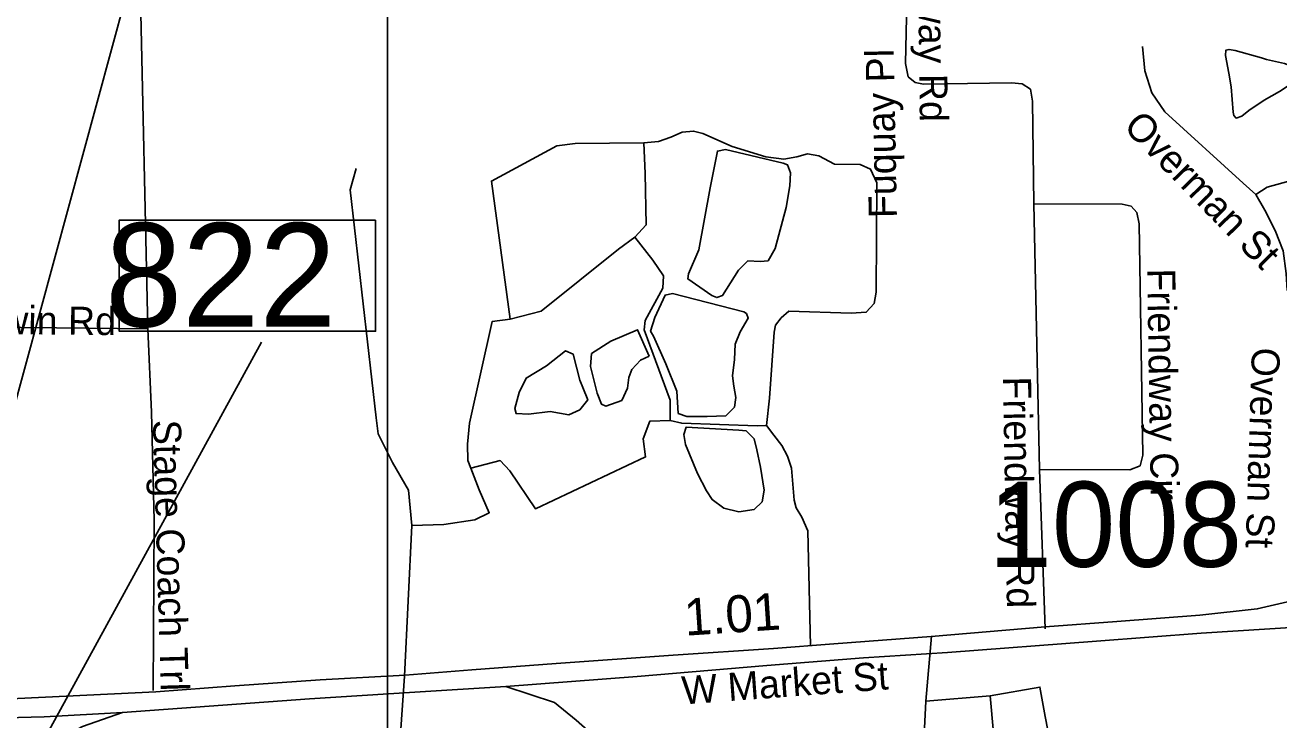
# Model space of a CAD drawing. Extents: x 1662474 to 1856135, y 779280 to 917889.
# Drawn here: x 1729811 to 1734047, y 847574 to 849923 of the extents above; entities that cross this region are included whole.
import ezdxf

# ---------------------------------------------------------------- set-up
doc = ezdxf.new("R2010")
doc.units = 0
for name, color, linetype in [('Cogo Default Point CELL', 7, 'Continuous'), ('Exist Hydrographic Pond Under 1500 Sq Ft', 7, 'Continuous'), ('Exist Railroad Mainline', 7, 'Continuous'), ('Exist Railroad Siding', 7, 'Continuous'), ('Exist Road Non-System Type 51', 7, 'Continuous'), ('Exist Road Non-System Type 51 Label', 7, 'Continuous'), ('Exist Road Primary Interstate Structure Standard Bridge Number Label', 7, 'Continuous'), ('Exist Road Secondary Type 51 Label', 7, 'Continuous'), ('Exist Road Secondary Type 51 Undivided 4 Lane Attributed', 7, 'Continuous'), ('Map Preparation Inset Cut Line', 7, 'Continuous'), ('Prop DGN Element Guardrail', 7, 'Continuous')]:
    doc.layers.add(name, color=color, linetype=linetype)

msp = doc.modelspace()

# ---------------------------------------------------------------- linework, layer by layer
at = {"layer": 'Exist Hydrographic Pond Under 1500 Sq Ft'}
for points in [[(1733988.3, 849812.6), (1733899.7, 849837.7), (1733878.8, 849841), (1733867.9, 849838.5), (1733866.3, 849820.1), (1733878, 849760.8), (1733886.3, 849714.8), (1733888.8, 849671.4), (1733892.2, 849628.8), (1733894.7, 849617.9), (1733902.2, 849608.7), (1733922.3, 849615.4), (1733945.7, 849633.8), (1733997.5, 849668.9), (1734049.3, 849699), (1734064.4, 849709), (1734084.4, 849722.4), (1734107, 849746.6), (1734113.7, 849761.6), (1734102, 849780), (1734066, 849793.4), (1734005, 849806.8), (1733988.3, 849812.6)], [(1732372.5, 849455.8), (1732177, 849502.2), (1732150.1, 849497.3), (1732125.7, 849372.8), (1732086.6, 849162.8), (1732052.4, 849082.2), (1732050, 849065.1), (1732130.6, 849008.9), (1732147.7, 849001.6), (1732167.2, 849008.9), (1732221, 849094.4), (1732252.8, 849126.1), (1732294.3, 849123.7), (1732321.2, 849126.1), (1732345.6, 849167.6), (1732382.3, 849306.8), (1732394.5, 849380.1), (1732396.9, 849424.1), (1732387.1, 849450.9), (1732372.5, 849455.8)], [(1732017.2, 848609.9), (1732012.3, 848685.6), (1731975.7, 848778.4), (1731934.2, 848871.2), (1731924.4, 848888.3), (1731939, 848934.7), (1731973.2, 849010.4), (1731997.7, 849015.2), (1732239.6, 848954.2), (1732247.9, 848947.8), (1732254.2, 848932.2), (1732227.3, 848885.8), (1732210.2, 848844.3), (1732207.8, 848793), (1732200.5, 848736.8), (1732205.4, 848702.7), (1732212.7, 848663.6), (1732207.8, 848631.8), (1732178.5, 848602.5), (1732115, 848600.1), (1732046.5, 848600.1), (1732017.2, 848609.9)], [(1731919.7, 848803.7), (1731880.4, 848893.1), (1731790, 848854.1), (1731724, 848812.6), (1731721.6, 848768.6), (1731743.6, 848678.2), (1731758.2, 848641.6), (1731772.9, 848634.3), (1731826.6, 848653.8), (1731846.2, 848695.3), (1731851.1, 848732), (1731860.9, 848758.8), (1731890.2, 848790.6), (1731919.7, 848803.7)], [(1731684.9, 848722.2), (1731662.9, 848810.1), (1731636.1, 848822.3), (1731572.5, 848771), (1731504.1, 848729.5), (1731479.7, 848680.7), (1731465, 848626.9), (1731469.9, 848609.9), (1731511.5, 848607.4), (1731584.8, 848617.2), (1731648.3, 848605), (1731684.9, 848622.1), (1731711.8, 848656.3), (1731694.7, 848697.8), (1731684.9, 848722.2)], [(1732222.5, 848553.7), (1732044.1, 848563.5), (1732036.8, 848539), (1732041.7, 848504.8), (1732083.2, 848407.2), (1732112.5, 848348.5), (1732132.1, 848319.2), (1732171.2, 848289.9), (1732222.5, 848277.7), (1732273.8, 848285.1), (1732300.6, 848311.9), (1732308, 848351), (1732295.8, 848429.1), (1732283.5, 848487.7), (1732273.8, 848524.4), (1732246.9, 848551.2), (1732222.5, 848553.7)]]:
    msp.add_lwpolyline(points, dxfattribs=at)
at = {"layer": 'Exist Railroad Mainline'}
for points in [[(1727630.1, 848238.1), (1727950.1, 848086.7), (1728147.7, 847997.9), (1728427, 847866.5), (1728553.4, 847803.5), (1728802.7, 847714.8), (1729057.3, 847639.4), (1729187.7, 847613.4), (1729358.9, 847588.9), (1729545.3, 847576.4), (1729656.8, 847579.3), (1729874.9, 847584.5), (1730139.4, 847598.7)], [(1731434.9, 847686.5), (1731878.7, 847721.1), (1732316.5, 847758.1), (1732643.8, 847783.8), (1732927.2, 847801.9), (1733430.4, 847840.1), (1733784.6, 847867), (1734123.4, 847889)], [(1730139.4, 847598.7), (1730771.2, 847645.5), (1731127.9, 847667.6), (1731434.9, 847686.5)]]:
    msp.add_lwpolyline(points, dxfattribs=at)
at = {"layer": 'Exist Railroad Siding'}
for points in [[(1731434.9, 847686.5), (1731599.3, 847633.5), (1731673.2, 847573), (1731748.5, 847506.2), (1731827.2, 847448), (1731869.8, 847377.9), (1731917.4, 847275.1), (1731937.5, 847137.3), (1731930, 847007.1), (1731908.5, 846942.3), (1731881.3, 846826.6), (1731848.5, 846754.8)], [(1730139.4, 847598.7), (1730004.9, 847552), (1729928.5, 847510), (1729867.1, 847462.4), (1729783.8, 847370.3), (1729722.7, 847249.5), (1729684.9, 847154)]]:
    msp.add_lwpolyline(points, dxfattribs=at)
at = {"layer": 'Exist Road Non-System Type 51'}
for p, q in [((1733238.6, 848421.1), (1733218.8, 849318.4)), ((1733257.4, 847881.7), (1733238.6, 848421.1)), ((1731092.9, 847721.6), (1731117.8, 848230.8)), ((1732873.1, 847856.8), (1732853.6, 847637.9)), ((1731092.9, 847721.6), (1731047.6, 847092.5)), ((1732853.6, 847637.9), (1733071.2, 847655.2))]:
    msp.add_line(p, q, dxfattribs=at)
for points in [[(1733218.8, 849318.4), (1733214.2, 849665.4), (1733207.5, 849706.4), (1733179.9, 849724.2), (1733143.6, 849727.6), (1732846.1, 849723.9), (1732818.5, 849728.9), (1732794.9, 849748.6), (1732785.9, 849793.5), (1732794.9, 850211.4), (1732798.9, 850429.2), (1732788.1, 850550.2), (1732774.4, 850608.7), (1732760.8, 850651.8), (1732734.5, 850720.5), (1732690.4, 850800.6)], [(1730224.9, 848895.9), (1730199.4, 850064.4), (1730198.2, 850148.4)], [(1733969.1, 849349.9), (1733926.6, 849389), (1733661.5, 849629.7), (1733617.6, 849694), (1733594.1, 849768.9), (1733586.5, 849850.4)], [(1732315.9, 848569.6), (1732325.4, 848661.5), (1732341.4, 848884.6), (1732346.1, 848908.4), (1732365.5, 848932.9), (1732390.9, 848956), (1732602.2, 848949.7), (1732652.6, 848952.2), (1732679.6, 848982.2), (1732685.9, 849019.8), (1732688.6, 849390.1), (1732667.4, 849436.5), (1732632.1, 849452.2), (1732546.1, 849453.1), (1732492.2, 849480.9), (1732454.8, 849487.4), (1732418.5, 849477.8), (1732374.6, 849470.2), (1732313.2, 849477.5), (1732199.6, 849512.4), (1732100.6, 849556.2), (1732069.4, 849564.9), (1732030.9, 849561.2), (1731992, 849543.9), (1731950.9, 849530), (1731900.9, 849525)], [(1731449.2, 848928.4), (1731386.5, 849395.6), (1731607.8, 849515), (1731669.4, 849522.6), (1731900.9, 849525)], [(1731900.9, 849525), (1731905.6, 849421.1), (1731909.4, 849247.6), (1731870.8, 849206.1)], [(1731117.8, 848230.8), (1731106.4, 848351), (1731051.9, 848444.7), (1731004.1, 848540.8), (1730996.5, 848594.9), (1730908.9, 849366.2), (1730929, 849438.4)], [(1734903, 849366.2), (1734093, 849398.8), (1734008, 849374.6), (1733969.1, 849349.9)], [(1734075.6, 849026), (1734072, 849083.5), (1734061.8, 849159.9), (1734034.2, 849228.4), (1733999.1, 849297.2), (1733969.1, 849349.9)], [(1733238.6, 848421.1), (1733543.9, 848419.8), (1733577.9, 848433.2), (1733587.8, 848469.6), (1733575.1, 849251), (1733566.8, 849289.9), (1733547.6, 849311.1), (1733517.4, 849317.4), (1733218.8, 849318.4)], [(1731449.2, 848928.4), (1731553.9, 848956), (1731815.9, 849165.9), (1731870.8, 849206.1)], [(1731870.8, 849206.1), (1731931.4, 849128.9), (1731968.1, 849075.9), (1731965.8, 849033.4), (1731905.6, 848924.5), (1731902, 848893.2), (1731989.9, 848655.2), (1731989.9, 848586.7)], [(1730224.9, 848895.9), (1729916.8, 848899.2), (1729555.1, 848902.6), (1729451.5, 848903.6), (1729433.4, 848903.8), (1729324.1, 848912.9), (1729260.6, 848928.4)], [(1731316.6, 848425), (1731306.8, 848450.8), (1731305.1, 848506.1), (1731312, 848577.8), (1731388.9, 848921.4), (1731449.2, 848928.4)], [(1730243.8, 847674.1), (1730247.1, 848248.1), (1730237.4, 848614.5), (1730224.9, 848895.9)], [(1731989.9, 848586.7), (1731921.9, 848584.4), (1731899.4, 848524.5), (1731907, 848463.4), (1731535.6, 848287.2), (1731448.6, 848416.1), (1731415.6, 848451), (1731316.6, 848425)], [(1732315.9, 848569.6), (1732284.6, 848568.4), (1732029.5, 848577), (1731989.9, 848586.7)], [(1732464.6, 847824), (1732455, 848213.4), (1732434.8, 848259.4), (1732415.9, 848290.6), (1732409.6, 848316.9), (1732399.9, 848424.8), (1732387, 848465.4), (1732368.1, 848502.2), (1732340.9, 848536.9), (1732315.9, 848569.6)], [(1731117.8, 848230.8), (1731225.4, 848234.4), (1731330.4, 848251), (1731379.1, 848274.6), (1731345.4, 848351.5), (1731316.6, 848425)], [(1733071.2, 847655.2), (1733116.1, 847155.2), (1733128.8, 847117.7), (1733156.2, 847090.1), (1733208.8, 847080.2), (1733272, 847070.2), (1733327.1, 847082.8), (1733353.1, 847102.4), (1733340.9, 847158.9), (1733256.9, 847585.4), (1733239.5, 847685.1), (1733071.2, 847655.2)], [(1732853.6, 847637.9), (1732835.6, 847273.9), (1732825.6, 846658.7)]]:
    msp.add_lwpolyline(points, dxfattribs=at)
at = {"layer": 'Exist Road Primary Interstate Structure Standard Bridge Number Label'}
for p, q in [((1729565.4, 847867.9), (1730569.5, 851558.6)), ((1729145.3, 846175.3), (1730609.9, 848850.7))]:
    msp.add_line(p, q, dxfattribs=at)
msp.add_lwpolyline([(1730995, 849263.8), (1730128.6, 849263.8), (1730128.6, 848888.2), (1730995, 848888.2)], close=True, dxfattribs=at)
at = {"layer": 'Exist Road Secondary Type 51 Undivided 4 Lane Attributed'}
msp.add_lwpolyline([(1734752.8, 848025.3), (1734693.6, 848027), (1734496.4, 848038.6), (1734359.1, 848026.1), (1734193.6, 847999.8), (1733973.7, 847949.1), (1733779.6, 847927.8), (1733499.9, 847907.1), (1733257.3, 847889), (1732872.7, 847855.8), (1732543.5, 847831.4), (1732339, 847815.7), (1732000.5, 847793.2), (1731605.3, 847764.4), (1731320, 847743.7), (1731094.5, 847724.9), (1730807.3, 847709.2), (1730519.2, 847689.2), (1730252.4, 847668.5), (1729715.2, 847642.8), (1729496, 847647.3), (1729421, 847656.6)], dxfattribs=at)
at = {"layer": 'Map Preparation Inset Cut Line'}
for points in [[(1731035.7, 826588.1), (1668486.3, 826588.1), (1668486.3, 870408.9), (1731035.7, 870408.9)], [(1731035.7, 826588.1), (1793585.1, 826588.1), (1793585.1, 870408.9), (1731035.7, 870408.9)]]:
    msp.add_lwpolyline(points, close=True, dxfattribs=at)

# ---------------------------------------------------------------- texts
at = {"layer": 'Cogo Default Point CELL'}
msp.add_text('1008', height=288, dxfattribs=at).set_placement((1733066, 848091.6))
at = {"layer": 'Exist Road Non-System Type 51 Label'}
for s, rotation, p in [('Friendway Rd', 270.702, (1732824.4, 850378.8)), ('Fuquay Pl', 91.1056, (1732756.5, 849271.4)), ('Overman St', 314.3141, (1733518.2, 849576)), ('Friendway Cir', 270.8855, (1733602, 849099.6)), ('Sherwin Rd', 359.4712, (1729461.1, 848880.8)), ('Overman St', 268.1905, (1733956.2, 848833.9)), ('Friendway Rd', 270.9835, (1733114.7, 848734.4)), ('Stage Coach Trl', 271.6983, (1730242.2, 848587.6))]:
    msp.add_text(s, height=95, rotation=rotation, dxfattribs=at).set_placement(p)
at = {"layer": 'Exist Road Primary Interstate Structure Standard Bridge Number Label'}
msp.add_text('822', height=350, dxfattribs=at).set_placement((1730081.2, 848903.8))
at = {"layer": 'Exist Road Secondary Type 51 Label'}
msp.add_text('W Market St', height=95, rotation=4.2296, dxfattribs=at).set_placement((1732033.2, 847626.1))
at = {"layer": 'Prop DGN Element Guardrail'}
msp.add_text('1.01', height=125, rotation=3.8106, dxfattribs=at).set_placement((1732041.8, 847858.6))

doc.saveas('drawing.dxf')
